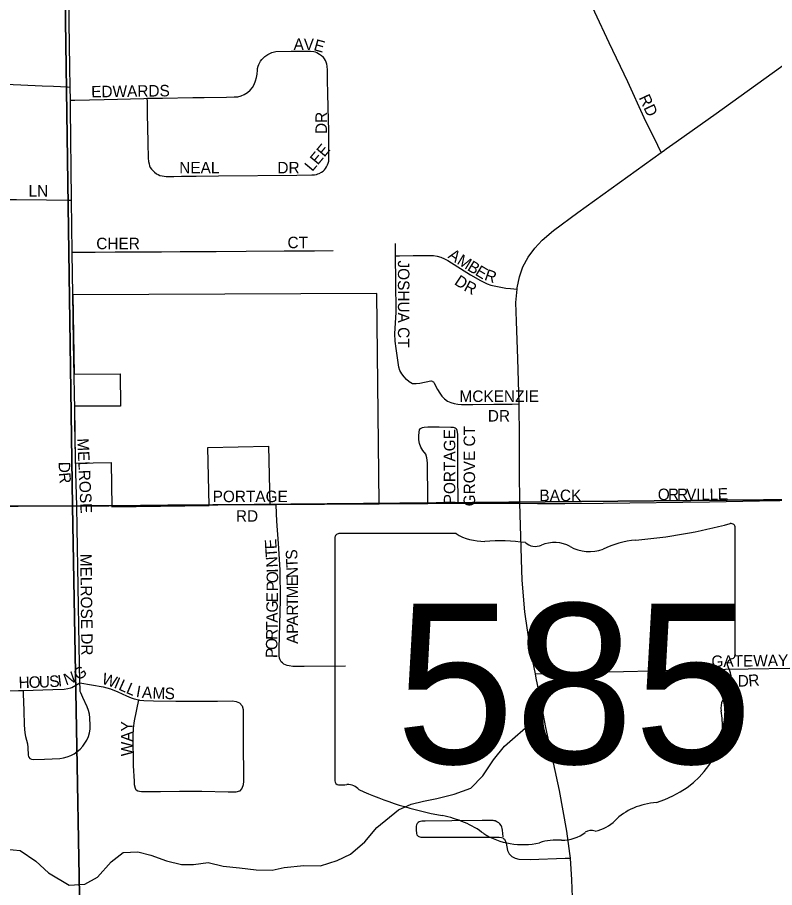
# Model space of a CAD drawing. Extents: x 1985906 to 2360102, y 891258 to 1222054.
# Drawn here: x 2130041 to 2133334, y 1029146 to 1032930 of the extents above; entities that cross this region are included whole.
import ezdxf

# ---------------------------------------------------------------- set-up
doc = ezdxf.new("R2010")
doc.units = 0
for name, color, linetype in [('GM_X_City_Street', 7, 'Continuous'), ('GM_X_City_Street_Text', 7, 'Continuous'), ('GM_X_Corporation', 7, 'Continuous'), ('GM_X_County_Road', 7, 'Continuous'), ('GM_X_Minor_River', 7, 'Continuous'), ('GM_X_Section', 7, 'Continuous'), ('GM_X_State_Location', 7, 'Continuous'), ('GM_X_State_Route', 7, 'Continuous'), ('GM_X_State_Shield', 7, 'Continuous'), ('GM_X_Township_Road', 7, 'Continuous')]:
    doc.layers.add(name, color=color, linetype=linetype)

msp = doc.modelspace()

# ---------------------------------------------------------------- linework, layer by layer
at = {"layer": 'GM_X_City_Street'}
for points in [[(2132840.6, 1032342.7), (2132825.7, 1032373.2), (2132767, 1032493.3), (2132696, 1032650.2), (2132614.6, 1032819.3), (2132489.3, 1033087.5), (2132390.2, 1033295.4), (2132308.2, 1033474.9), (2132223.7, 1033653.4), (2132173.6, 1033759.7), (2132098.5, 1033921.7), (2132057.5, 1034011.4), (2131923.9, 1034294), (2131826.6, 1034502.8), (2131665.5, 1034845.1), (2131553.7, 1035080.4), (2131525.2, 1035138.6), (2131398.2, 1035400.3), (2131357.3, 1035488.2)], [(2130270.2, 1032626.7), (2130269, 1032713.6), (2130266.3, 1032907.2), (2130263.7, 1033062.1), (2130260.1, 1033156), (2130255.1, 1033352.5), (2130255, 1033479.5), (2130255.1, 1033638), (2130252.5, 1033831.8), (2130250.7, 1033988.5), (2130249.6, 1034036.9)], [(2130604.1, 1032578.2), (2130671.9, 1032579), (2130803.1, 1032581.1), (2130852.2, 1032582.2), (2130950.3, 1032583.1), (2130982.9, 1032584), (2130998.8, 1032585.2), (2131014.1, 1032588.4), (2131027.2, 1032594.4), (2131041.1, 1032603), (2131052.8, 1032613.4), (2131062.9, 1032625.4), (2131070.7, 1032638.8), (2131076.8, 1032653.5), (2131080.8, 1032668.6), (2131083, 1032683.7), (2131084.6, 1032700.7), (2131085.4, 1032708.2), (2131087.3, 1032717.7), (2131090.5, 1032725.6), (2131094.5, 1032733.5), (2131098, 1032739.4), (2131103.9, 1032746.9), (2131117, 1032760.4), (2131130.1, 1032769.1), (2131147.4, 1032777), (2131165.2, 1032781.3), (2131231.8, 1032782.9), (2131298.4, 1032782.7), (2131314.6, 1032782.7), (2131329.1, 1032781.8), (2131336, 1032780), (2131343.5, 1032777), (2131354.6, 1032770.7), (2131363.6, 1032764.5), (2131370.1, 1032758.8)], [(2131321.8, 1032244.7), (2131332.3, 1032245.4), (2131341.5, 1032247.3), (2131347.7, 1032249), (2131353.5, 1032251.3), (2131362.9, 1032256.3), (2131370, 1032261.2), (2131375.6, 1032266.6), (2131380.8, 1032273.3), (2131385.3, 1032280.2), (2131389.9, 1032288.8), (2131392.5, 1032296.2), (2131394.6, 1032304.4), (2131395.5, 1032313), (2131395.7, 1032321.8), (2131395.7, 1032352), (2131395, 1032405), (2131394.7, 1032437.4), (2131392.2, 1032536.1), (2131390.8, 1032602.1), (2131389.7, 1032654.9), (2131388.8, 1032700.4), (2131387.5, 1032717.4), (2131385.7, 1032726.1), (2131383.1, 1032735.6), (2131380, 1032742.5), (2131376.4, 1032749.2), (2131370.1, 1032758.8)], [(2129524.4, 1032653.2), (2129591.6, 1032652), (2129658.4, 1032651.2), (2129772.3, 1032649), (2129871.1, 1032645.2), (2129952.5, 1032641.6), (2130055.7, 1032637.3), (2130148.2, 1032632.9), (2130197.2, 1032630.7), (2130258.1, 1032627.4), (2130270.2, 1032626.7)], [(2130271.1, 1032569.9), (2130270.2, 1032626.7)], [(2130271.1, 1032569.9), (2130290.9, 1032570.4), (2130417.8, 1032573.7), (2130589.8, 1032578), (2130604.1, 1032578.2)], [(2130275.9, 1032135.2), (2130275.9, 1032139.3), (2130271.6, 1032533.2), (2130271.1, 1032569.9)], [(2130604.1, 1032578.2), (2130604.4, 1032563.4), (2130605.5, 1032505.7), (2130606.8, 1032452.9), (2130608.5, 1032385.2), (2130609.3, 1032317.6), (2130610.9, 1032303.2), (2130613, 1032292.8), (2130615.4, 1032285.2), (2130618.5, 1032277.9), (2130623.7, 1032270.6), (2130630.7, 1032262.2), (2130637.2, 1032256.3), (2130645.2, 1032250.1), (2130652.5, 1032246.3), (2130660.2, 1032243.1), (2130669.6, 1032240.7), (2130687.6, 1032238.6), (2130702.3, 1032238.6), (2130720.7, 1032238.6), (2130754.8, 1032239), (2130784.3, 1032239.3), (2130818.6, 1032239.6), (2130915.5, 1032241), (2131255.8, 1032243.7), (2131321.8, 1032244.7)], [(2129070.9, 1032144.1), (2129119.2, 1032143.9), (2129266.9, 1032143.4), (2129431.2, 1032142.9), (2129642.7, 1032142.4), (2129740.6, 1032140.9), (2129904.8, 1032138.5), (2130036.3, 1032137.6), (2130167.1, 1032136.3), (2130258.5, 1032135.4), (2130275.9, 1032135.2)], [(2130279.3, 1031909.4), (2130275.9, 1032135.2)], [(2131685, 1031892.8), (2131684.6, 1031946.3)], [(2130279.3, 1031909.4), (2130294.1, 1031909.4), (2130378.9, 1031909.6), (2130465.8, 1031910), (2130534.9, 1031910.3), (2130596.5, 1031910.6), (2130667.1, 1031910.9), (2130748.4, 1031911.3), (2130840.8, 1031911.7), (2130904.7, 1031912.4), (2131035.8, 1031913.3), (2131200.8, 1031914.3), (2131332.2, 1031915.5), (2131414, 1031916.5)], [(2130281.6, 1031728.7), (2130280.7, 1031811.9), (2130279.3, 1031909.4)], [(2131846, 1031347.1), (2131842, 1031347.8), (2131837.9, 1031347.6), (2131791.3, 1031338.6), (2131775.3, 1031335.9), (2131759.3, 1031337.1), (2131745, 1031344.7), (2131732.9, 1031355.4), (2131722, 1031367.4), (2131712.1, 1031380.2), (2131704.1, 1031394.3), (2131699.1, 1031409.6), (2131687.5, 1031489.9), (2131684, 1031522.1), (2131682.6, 1031554.5), (2131687.6, 1031648.6), (2131685.8, 1031781.5), (2131685, 1031892.8)], [(2131685, 1031892.8), (2131703, 1031893.1), (2131761.4, 1031894.1), (2131822.7, 1031894.1), (2131850.3, 1031894.5), (2131866.7, 1031891.6), (2131882.6, 1031887), (2131897.8, 1031880.5), (2131912.5, 1031872.7), (2132011.1, 1031810.4), (2132054.2, 1031785.3), (2132084.2, 1031771.3), (2132099.8, 1031765.8), (2132136.5, 1031757.6), (2132165, 1031752.3), (2132184.8, 1031750.5), (2132213.5, 1031747.7)], [(2130289.7, 1031228.8), (2130289.1, 1031290.8), (2130287.7, 1031369.4)], [(2131846, 1031347.1), (2131850, 1031344.5), (2131853.8, 1031339.2), (2131868.1, 1031312.5), (2131877.1, 1031295.7), (2131886.5, 1031282.6), (2131897.8, 1031271.1), (2131910.8, 1031261.7), (2131925.3, 1031254.9), (2131940.7, 1031250.2), (2131956.5, 1031247.4), (2131972.5, 1031246), (2132020.8, 1031245.9), (2132112.6, 1031247.6), (2132152, 1031248.1), (2132191.8, 1031248.5), (2132222.1, 1031248.8)], [(2131825.7, 1030816), (2131825.7, 1030843.7), (2131825.7, 1030877.2), (2131824.8, 1030950.5), (2131823.5, 1030993.4), (2131821.1, 1031014.5), (2131816.3, 1031030), (2131803.2, 1031047.1), (2131794.6, 1031061.2), (2131789.3, 1031076.8), (2131786.9, 1031093.2), (2131786.3, 1031109.8), (2131787.5, 1031126.3), (2131789.1, 1031136), (2131794.1, 1031141.8), (2131801.8, 1031146.4), (2131809.3, 1031148.6), (2131825.8, 1031149.4), (2131850.2, 1031150), (2131875.2, 1031149.4), (2131925, 1031148.7), (2131935.2, 1031148), (2131944.1, 1031145.6), (2131949.4, 1031141.5), (2131952.3, 1031135.5), (2131954.3, 1031116.4), (2131954.8, 1031084.1), (2131954.3, 1031051.1), (2131955.1, 1030969.4), (2131955.1, 1030915.2), (2131956, 1030850), (2131956.5, 1030816.9)], [(2130298.4, 1030805.7), (2130295, 1030948.8), (2130292.6, 1031029)], [(2129426.3, 1030631.8), (2129442.8, 1030637.5), (2129628.7, 1030702.3), (2129744.3, 1030743.8), (2129844.2, 1030776.8), (2129894.6, 1030791.1), (2129924.3, 1030796.6), (2129960.7, 1030802.1), (2130043.6, 1030804.3), (2130165.3, 1030805.5), (2130263.9, 1030805.6), (2130298.4, 1030805.7)], [(2130298.4, 1030805.7), (2130337.1, 1030806.8), (2130456.1, 1030807.7)], [(2130312.1, 1030036), (2130309.2, 1030200.5), (2130300.4, 1030710.5), (2130298.4, 1030805.7)], [(2130890.5, 1030811.2), (2130951.5, 1030811.4), (2131077, 1030811.7), (2131120.7, 1030811.8)], [(2131467.5, 1030107.9), (2131287.6, 1030107.4), (2131238.5, 1030107.6), (2131222.1, 1030109.4), (2131214.5, 1030110.8), (2131206.5, 1030114.2), (2131199.3, 1030117.8), (2131193.1, 1030123.1), (2131188.1, 1030127.6), (2131183.6, 1030135.8), (2131180.9, 1030143.9), (2131179.7, 1030153.9), (2131178.8, 1030184.8), (2131185.5, 1030396.4), (2131183.7, 1030527.2), (2131176.4, 1030641.4), (2131168.6, 1030739.2), (2131167.4, 1030771.9), (2131166, 1030812.1)], [(2131580.8, 1030815.3), (2131782.9, 1030815.8), (2131825.7, 1030816)], [(2131825.7, 1030816), (2131956.5, 1030816.9)], [(2131956.5, 1030816.9), (2132042.6, 1030817.5), (2132225.9, 1030817.6)], [(2132225.9, 1030817.6), (2132301.9, 1030816.6), (2132421.9, 1030815.5), (2132588.3, 1030818.1), (2133050.7, 1030823.1), (2133267.6, 1030827.1), (2133445.3, 1030830.4)], [(2132293.6, 1030074.9), (2132348.5, 1030076.7), (2132479.8, 1030081.2), (2132545.4, 1030084), (2132676.9, 1030086), (2132923.3, 1030090.5), (2133021.8, 1030094.7), (2133219, 1030096.3), (2133399.8, 1030099.8), (2133432.8, 1030099.3), (2133468.1, 1030098.8)], [(2130065.3, 1030003), (2130065.8, 1029988.2), (2130068.4, 1029915.1), (2130070.4, 1029851.7), (2130073.3, 1029819), (2130076.3, 1029802.9), (2130084, 1029770.9), (2130086.3, 1029754.6), (2130087.6, 1029721.6), (2130088.6, 1029716.3), (2130090.6, 1029712.2), (2130095, 1029707.7), (2130102.1, 1029704.6), (2130110.4, 1029702.8), (2130157.8, 1029703.7), (2130225.4, 1029707), (2130241.6, 1029709.9), (2130257.5, 1029714.3), (2130272.8, 1029720.3), (2130287.3, 1029728), (2130300.8, 1029737.4), (2130313.3, 1029748), (2130324.6, 1029760), (2130334.5, 1029773.1), (2130342.8, 1029787.4), (2130349.4, 1029802.4), (2130354.2, 1029818.2), (2130356.9, 1029834.4), (2130357.6, 1029850.8), (2130355.9, 1029883.6), (2130353.6, 1029899.9), (2130349.4, 1029915.8), (2130343.4, 1029931.1), (2130325.5, 1029971.8), (2130315.9, 1029992.7), (2130314.3, 1029999.1), (2130313.3, 1030010.9), (2130312.1, 1030036)], [(2130065.3, 1030003), (2130195.2, 1030007.6), (2130243.7, 1030008.4), (2130260.4, 1030011.1), (2130272.8, 1030014.2), (2130277.9, 1030016.2), (2130312.1, 1030036)], [(2130312.1, 1030036), (2130413, 1030019.2), (2130446.2, 1030010.1), (2130477.9, 1029996.9), (2130515.8, 1029979.3), (2130534.8, 1029971.5), (2130548.3, 1029966.1), (2130568.5, 1029961.6), (2130572.1, 1029960.8), (2130590.6, 1029959), (2130632, 1029957.3), (2130730.1, 1029956.4), (2130844.9, 1029957), (2130910.4, 1029956.7), (2130976.1, 1029957.3), (2130992.3, 1029955.3), (2131007, 1029948.5), (2131017.5, 1029936.2), (2131022.3, 1029920.6), (2131023, 1029904.2), (2131022.5, 1029887.7), (2131022.3, 1029789.2), (2131023.3, 1029608.7), (2131022, 1029592.3), (2131016.9, 1029576.8), (2131005.8, 1029565.3), (2130990.4, 1029560.4), (2130974, 1029560.3), (2130957.6, 1029561.3), (2130843.2, 1029563.3), (2130745, 1029563.1), (2130662.9, 1029562.4), (2130580.8, 1029562.5), (2130572.2, 1029563.3), (2130564.8, 1029565.3), (2130557.5, 1029569.9), (2130553.7, 1029576.8), (2130549.9, 1029592.7), (2130549.2, 1029609.1), (2130545.4, 1029674.6), (2130544.5, 1029805.9), (2130546.2, 1029838.7), (2130550.5, 1029871.2), (2130568.5, 1029961.6)], [(2129775.5, 1029983.8), (2129794.6, 1029983), (2129823.6, 1029987.4), (2129897.4, 1029999.5), (2129917.9, 1030000.6), (2129947.8, 1030000.6), (2130044.7, 1030002.3), (2130065.3, 1030003)], [(2132153.6, 1029366), (2132150.5, 1029394.7), (2132149.5, 1029402.9), (2132147.9, 1029409), (2132144.5, 1029415.7), (2132139.2, 1029422.2), (2132133.8, 1029427.4), (2132126.3, 1029432.3), (2132118.7, 1029435.3), (2132113.9, 1029436.4), (2132109.6, 1029436.9), (2132104.6, 1029437), (2132061.9, 1029437.9), (2131929.7, 1029435.9), (2131814.5, 1029434.9), (2131799.6, 1029434.1), (2131793.1, 1029433.1), (2131787.7, 1029430.9), (2131783.3, 1029428.6), (2131779, 1029424.7), (2131776.1, 1029419.2), (2131775.1, 1029412.8), (2131774.7, 1029396.5), (2131776.4, 1029380.4), (2131778.1, 1029375.6), (2131780.3, 1029371.7), (2131782.9, 1029369), (2131786.3, 1029367.3), (2131794.5, 1029365.4), (2131802.6, 1029364.6), (2131816.2, 1029364.7), (2131901.4, 1029364.8), (2132098.9, 1029365.3), (2132135.8, 1029364.4), (2132146.5, 1029363.7), (2132151.3, 1029361.6), (2132154.7, 1029359.5), (2132158.4, 1029356.3), (2132161.1, 1029353), (2132164, 1029346.1), (2132166.2, 1029339.4), (2132172.5, 1029306.9), (2132179.2, 1029292.1), (2132190.5, 1029280.7), (2132205, 1029273.4), (2132221, 1029269.6), (2132270.5, 1029268.1), (2132422.6, 1029273.2), (2132445.9, 1029274.2)]]:
    msp.add_lwpolyline(points, dxfattribs=at)
at = {"layer": 'GM_X_Corporation'}
msp.add_lwpolyline([(2130282.4, 1031723.6), (2130287, 1031379.1), (2130487, 1031379.9), (2130488.6, 1031239.9), (2130288.6, 1031239.1), (2130291.8, 1030991.5), (2130447.7, 1030995), (2130452, 1030802), (2130874.1, 1030807.1), (2130868.5, 1031059.5), (2131132.5, 1031065.4), (2131138.2, 1030812.2), (2131614, 1030814.1), (2131604.4, 1031730)], close=True, dxfattribs=at)
at = {"layer": 'GM_X_County_Road'}
for points in [[(2130456.1, 1030807.7), (2130694.8, 1030809.9), (2130890.5, 1030811.2)], [(2131120.7, 1030811.8), (2131166, 1030812.1)], [(2131166, 1030812.1), (2131580.8, 1030815.3)]]:
    msp.add_lwpolyline(points, dxfattribs=at)
at = {"layer": 'GM_X_Minor_River'}
msp.add_lwpolyline([(2129960.6, 1029316.1), (2130052.7, 1029306.8), (2130121, 1029261.2), (2130175.3, 1029209.6), (2130265.7, 1029156.2), (2130333.7, 1029160.7), (2130389.4, 1029191.2), (2130449, 1029257.7), (2130500.7, 1029298.1), (2130564.7, 1029300.6), (2130620.7, 1029287), (2130688.9, 1029261.5), (2130755, 1029246), (2130807, 1029246.3), (2130870.9, 1029254.8), (2130935, 1029239.3), (2131007.1, 1029231.8), (2131079.1, 1029222.4), (2131149.1, 1029220.9), (2131201, 1029233.3), (2131287, 1029241.9), (2131359, 1029240.5), (2131430.8, 1029263), (2131488.6, 1029291.5), (2131552.2, 1029344), (2131603.8, 1029406.5), (2131697.3, 1029483.3), (2131753.1, 1029507.8), (2131807, 1029522.2), (2131864.9, 1029532.6), (2131940.8, 1029551.2), (2132012.6, 1029577.8), (2132064.2, 1029632.2), (2132111.7, 1029700.7), (2132159.3, 1029761.1), (2132284.5, 1029870.2)], dxfattribs=at)
at = {"layer": 'GM_X_Section'}
for points in [[(2130202.8, 1036134.8), (2135365.6, 1036205), (2135418, 1033901.9), (2135499.1, 1030852.6), (2130280.1, 1030804)], [(2125019.2, 1036172.5), (2130202.8, 1036134.8), (2130280.1, 1030804), (2125066.6, 1030831.6)], [(2135499.1, 1030852.6), (2135642.2, 1025550.2), (2130421.3, 1025489.7), (2130375.3, 1025487.4), (2130280.1, 1030804)], [(2130280.1, 1030804), (2130375.3, 1025487.4), (2125102, 1025486.6), (2125066.6, 1030831.6)]]:
    msp.add_lwpolyline(points, close=True, dxfattribs=at)
at = {"layer": 'GM_X_State_Route'}
for points in [[(2132905.2, 1032388.7), (2133078.8, 1032511.7), (2133395.7, 1032739.5)], [(2132222.4, 1031233), (2132222.1, 1031248.8), (2132221.5, 1031298.3), (2132216.5, 1031444.7), (2132210.6, 1031608.9), (2132208.6, 1031690), (2132213.5, 1031747.7), (2132214, 1031754.2), (2132223.5, 1031801.1), (2132239.4, 1031845.9), (2132262.1, 1031887.8), (2132290.4, 1031926.4), (2132323.1, 1031961.6), (2132372.2, 1032003.6), (2132477.6, 1032080.9), (2132840.6, 1032342.7), (2132854.7, 1032352.9), (2132862.1, 1032358.1)], [(2132862.1, 1032358.1), (2132905.2, 1032388.7)], [(2132225.9, 1030817.6), (2132224.2, 1030953.8), (2132224, 1031116.9), (2132222.4, 1031233)], [(2132248, 1030344.6), (2132239.5, 1030430.4), (2132235.8, 1030484.6), (2132234.8, 1030526.2), (2132225.9, 1030817.6)], [(2132454.5, 1029104.4), (2132451.2, 1029178.9), (2132445.9, 1029274.2), (2132443.5, 1029293.7), (2132430.3, 1029390.8), (2132397.6, 1029568.4), (2132338.6, 1029841.4), (2132307.8, 1030001.9), (2132297.4, 1030056.7), (2132293.6, 1030074.9), (2132271.9, 1030178.8), (2132250.1, 1030324.2), (2132248, 1030344.6)]]:
    msp.add_lwpolyline(points, dxfattribs=at)
at = {"layer": 'GM_X_State_Shield'}
for p, q in [((2133162, 1030158.5), (2133162, 1030711.3)), ((2131421.8, 1030666.9), (2131421.8, 1029610.3)), ((2131948.5, 1030685.1), (2131438.9, 1030685.1)), ((2133161.8, 1030158.7), (2133162, 1030158.5))]:
    msp.add_line(p, q, dxfattribs=at)
for centre, major_axis, start_param, end_param in [((2132542.1, 1032125.6), (1845.5, 0), 4.814394, 5.042369), ((2133142.7, 1030713.6), (19.4, 0), 6.141152, 7.989035), ((2131441.7, 1030669.2), (20.2, 0), 1.712693, 3.28349), ((2132069.9, 1030807.8), (195.5, 0), 4.042523, 4.731795), ((2132134.7, 1030091.9), (702, 0), 1.404758, 1.657858), ((2132777.5, 1030362.4), (371.3, 0), 1.699011, 2.107814), ((2132294.1, 1030674.6), (56.4, 0), 3.836095, 5.185415), ((2132376.9, 1030552.5), (117.3, 0), 0.950623, 2.079405), ((2132528.3, 1030720), (141.1, 0), 4.081561, 5.145723), ((2133157.5, 1030118), (30, 0), 1.883978, 3.671073), ((2133141.3, 1030156.4), (20.7, 0), 5.05454, 6.418171), ((2132966.8, 1030048.1), (180, 0), 5.934695, 6.695948), ((2133231.4, 1029927.2), (130.9, 0), 2.387724, 3.262537), ((2132645.5, 1029856.9), (461.6, 0), 5.101752, 6.440018), ((2131441.9, 1029608), (20.3, 0), 3.00124, 4.508301), ((2131445, 1029716.1), (155.2, 0), 4.665946, 4.897461), ((2131476.7, 1029549.3), (56, 0), 0.519207, 1.627899), ((2132183.3, 1030498.7), (1332.7, 0), 4.195997, 4.488961), ((2132840.1, 1029313.6), (252.8, 0), 1.647645, 2.488434), ((2131786, 1029135.6), (417, 0), 0.823519, 1.323587), ((2132519.8, 1029507.9), (149.1, 0), 4.937069, 5.64225), ((2132237, 1029544.1), (264.6, 0), 4.026481, 4.996735), ((2132409.2, 1029464.9), (141, 0), 4.691044, 5.507374), ((2132536.7, 1029362.6), (39.7, 0), 1.147584, 2.315152), ((2132389.9, 1029178.7), (217.4, 0), 1.495662, 1.94098)]:
    msp.add_ellipse(centre, major_axis=major_axis, ratio=0.8, start_param=start_param, end_param=end_param, dxfattribs=at)
at = {"layer": 'GM_X_Township_Road'}
for points in [[(2130287.7, 1031369.4), (2130285, 1031517.8), (2130281.6, 1031728.7)], [(2130292.6, 1031029), (2130290.3, 1031161.1), (2130289.7, 1031228.8)]]:
    msp.add_lwpolyline(points, dxfattribs=at)

# ---------------------------------------------------------------- texts
at = {"layer": 'GM_X_City_Street_Text'}
for s, rotation, p in [('A', 359.4317, (2131241.6, 1032788.7)), ('V', 359.4296, (2131285.5, 1032788.3)), ('E', 344.2273, (2131326.1, 1032788.3)), ('EDWARDS', 0.831, (2130361.9, 1032581.9)), ('RD', 295.2018, (2132741.8, 1032580.9)), ('DR', 90, (2131386.9, 1032422.9)), ('LEE', 50.1908, (2131322.9, 1032256.9)), ('NEAL', 0, (2130744.5, 1032251.7)), ('DR', 0, (2131171.3, 1032251.7)), ('LN', 0, (2130088.9, 1032150.7)), ('CT', 0, (2131215.3, 1031926.3)), ('CHER', 0, (2130383.7, 1031921.9)), ('A', 325.8674, (2131909.8, 1031886.3)), ('JOSHUA CT', 270, (2131695.5, 1031872.9)), ('M', 328.8067, (2131948.6, 1031860.1)), ('B', 328.8916, (2131993.9, 1031832.7)), ('E', 329.1133, (2132027.9, 1031812.1)), ('R', 340.7265, (2132068.2, 1031789.4)), ('D', 326.2614, (2131937.3, 1031771.5)), ('R', 332.2417, (2131978.7, 1031744.2)), ('MCKENZIE', 0, (2131963.3, 1031257.5)), ('DR', 0, (2132086.5, 1031172.4)), ('GROVE CT', 90, (2132031.1, 1030803.7)), ('PORTAGE', 90, (2131945.1, 1030812.5)), ('MELROSE', 272.6449, (2130300.7, 1031098.6)), ('D', 270.7651, (2130220, 1030997.1)), ('R', 275.2941, (2130220.8, 1030948.9)), ('O', 0, (2132825.7, 1030830.7)), ('R', 0.0178, (2132869.7, 1030830.7)), ('R', 0, (2132909.3, 1030830.7)), ('V', 0.0154, (2132948.9, 1030830.7)), ('I', 0, (2132992.9, 1030830.7)), ('L', 0.3969, (2133015.3, 1030830.7)), ('L', 1.6509, (2133051.7, 1030831)), ('E', 2.0022, (2133087.2, 1030832.1)), ('PORTAGE', 0, (2130889.7, 1030821.9)), ('BACK', 0, (2132310.9, 1030826.3)), ('RD', 0, (2130990.9, 1030736.8)), ('E', 92.7328, (2131168.3, 1030618.3)), ('T', 94.0557, (2131170.8, 1030583.5)), ('MELROSE DR', 270.6507, (2130313.9, 1030597)), ('N', 93.9761, (2131173.8, 1030539.5)), ('S', 92.4404, (2131259, 1030572.8)), ('T', 91.6891, (2131260, 1030536.9)), ('O', 89.5536, (2131174.3, 1030469.3)), ('I', 91.9323, (2131174.6, 1030515.6)), ('N', 91.0628, (2131260.9, 1030492.3)), ('P', 89.3443, (2131173.9, 1030433.9)), ('E', 90.322, (2131261.1, 1030456.4)), ('E', 89.3443, (2131173.4, 1030385.5)), ('M', 90.0517, (2131261.1, 1030403.3)), ('G', 89.3621, (2131172.9, 1030341.5)), ('T', 90, (2131261.1, 1030368.1)), ('R', 90, (2131261.1, 1030328.5)), ('A', 89.3442, (2131172.4, 1030297.5)), ('A', 90, (2131261.1, 1030284.5)), ('T', 89.3542, (2131172, 1030262.3)), ('P', 90, (2131261.1, 1030249.3)), ('R', 89.3442, (2131171.6, 1030222.7)), ('A', 90, (2131261.1, 1030205.3)), ('O', 89.3621, (2131171.1, 1030178.8)), ('P', 89.3443, (2131170.7, 1030143.5)), ('GATEWAY', 0.8167, (2133059.1, 1030104.7)), ('N', 19.2609, (2130251.7, 1030024.9)), ('G', 32.6152, (2130304.6, 1030045)), ('H', 1.8296, (2130046.5, 1030012.1)), ('O', 1.8296, (2130090.5, 1030013.5)), ('U', 1.9194, (2130134.6, 1030014.9)), ('S', 4.5439, (2130181, 1030016.5)), ('I', 7.0458, (2130218.5, 1030019.5)), ('W', 341.5066, (2130403.6, 1030034)), ('I', 336.9162, (2130456.9, 1030016.2)), ('L', 335.9765, (2130476.9, 1030007.7)), ('D', 0.8962, (2133173.5, 1030019.6)), ('R', 5.1505, (2133221.5, 1030020.5)), ('L', 336.7776, (2130509.8, 1029993.1)), ('I', 349.8381, (2130554, 1029975.6)), ('A', 355.3874, (2130580.9, 1029971.1)), ('M', 358.2876, (2130627.5, 1029967.4)), ('S', 358.4114, (2130680.4, 1029965.8)), ('WAY', 90, (2130541.5, 1029716.9))]:
    msp.add_text(s, height=50, rotation=rotation, dxfattribs=at).set_placement(p)
at = {"layer": 'GM_X_State_Location'}
for s in ['s', 'r']:
    msp.add_text(s, height=1, dxfattribs=at).set_placement((2132272.3, 1030068.3))
msp.add_text('585', height=1, rotation=0, dxfattribs=at).set_placement((2131919.3, 1029995.6))
at = {"layer": 'GM_X_State_Shield'}
msp.add_text('585', height=696.1, dxfattribs=at).set_placement((2131685.4, 1029684.8))

doc.saveas('drawing.dxf')
